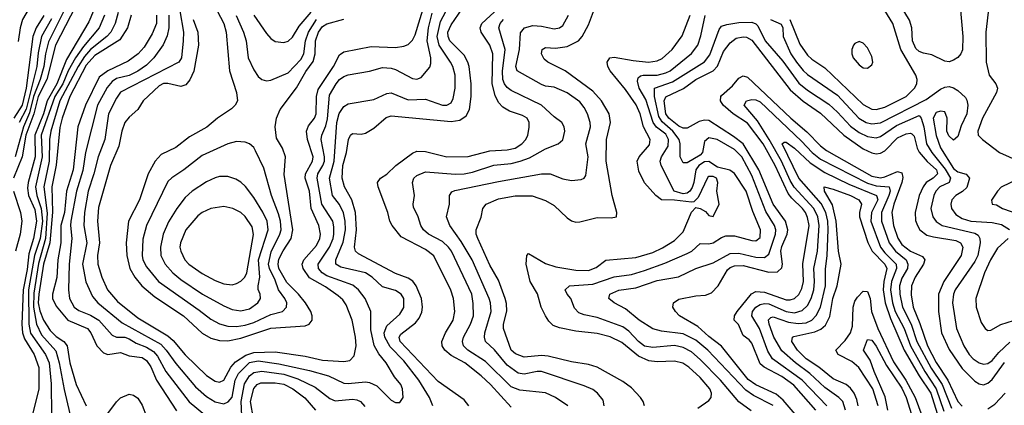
# Model space of a CAD drawing. Header units: inches. Extents: x 990535 to 1117859, y 769386 to 892122.
# Tile 336 of 656: x 1071400 to 1075987, y 786313 to 788108. Entities that reach past the tile are written whole.
import ezdxf

# ---------------------------------------------------------------- set-up
doc = ezdxf.new("R2010")
doc.units = ezdxf.units.IN
doc.header["$MEASUREMENT"] = 0
doc.layers.add('B0778', color=7, linetype='Continuous')

msp = doc.modelspace()

# ---------------------------------------------------------------- linework, layer by layer
at = {"layer": 'B0778', "color": 5}
for points, elevation in [([(1071377.7, 788990), (1071410, 788962.9), (1071521.8, 788890), (1071532.9, 788870), (1071539.7, 788830), (1071555.1, 788790), (1071556.2, 788770), (1071550.6, 788750), (1071535.6, 788724.4), (1071519.2, 788610), (1071480.7, 788530), (1071469.1, 788490.9), (1071458.6, 788390), (1071431.5, 788290), (1071437, 788257), (1071455.9, 788210), (1071456, 788190), (1071449.2, 788170), (1071412.9, 788110), (1071401.8, 788070), (1071392.7, 788007.3)], 3480), ([(1076052.6, 788327.4), (1075975.4, 788264.6), (1075946.3, 788233.7), (1075930.5, 788209.5), (1075914.8, 788170), (1075901.1, 788050), (1075902.7, 787910), (1075917.1, 787850), (1075947, 787810), (1075955.7, 787790), (1075950.7, 787770), (1075885.6, 787650), (1075863.1, 787590), (1075864.4, 787570), (1075886, 787550), (1075964.8, 787490), (1076055, 787450)], 3580), ([(1072208.1, 788110), (1072229.1, 788050), (1072232.1, 787990), (1072210.6, 787869.4), (1072192.4, 787827.6), (1072174.4, 787805.6), (1072150, 787797.2), (1072090, 787812), (1072070, 787810.6), (1072050, 787801.1), (1071975.2, 787730), (1071950.2, 787690), (1071910, 787654.9), (1071889.1, 787630), (1071875, 787590), (1071861.2, 787518.8), (1071823.4, 787430), (1071766.1, 787233.9), (1071762.7, 787170), (1071771.7, 787070), (1071762.8, 787010), (1071763.3, 786970), (1071782, 786910), (1071808.9, 786850), (1071855.7, 786795.7), (1071950, 786719.7), (1072090, 786636.7), (1072114.4, 786614.4), (1072170, 786548.3), (1072270, 786451.6), (1072310, 786425.5), (1072330, 786420.6), (1072350, 786429.5), (1072384, 786490), (1072405.1, 786514.9), (1072453.8, 786546.2), (1072490, 786559.4), (1072590, 786561.8), (1072730, 786541), (1072810, 786522.4), (1072910, 786516.2), (1072938, 786522), (1072957.3, 786542.7), (1072967.9, 786590), (1072964.8, 786630), (1072947.9, 786710), (1072921, 786781), (1072904.5, 786804.5), (1072882.9, 786822.9), (1072824, 786864), (1072750, 786907.2), (1072720.3, 786950), (1072716.4, 786970), (1072724, 786990), (1072782.6, 787057.4), (1072797.3, 787090), (1072800.8, 787110), (1072792.7, 787150), (1072757.7, 787230), (1072749.7, 787310), (1072730, 787370), (1072731.5, 787390), (1072763.7, 787450), (1072766.3, 787470), (1072740.1, 787550), (1072735.2, 787590), (1072745.7, 787614.3), (1072773.8, 787650), (1072780.5, 787670), (1072783.1, 787750), (1072790, 787783.5), (1072861, 787890), (1072890, 787944.6), (1072910, 787958.4), (1073036.6, 787983.4), (1073150, 787979.1), (1073190, 787984.4), (1073210, 787992.1), (1073230, 788013.4), (1073242.2, 788037.8), (1073288.9, 788190)], 3780), ([(1072302.7, 788182.7), (1072351.1, 788090), (1072361.1, 788050), (1072377.6, 787870), (1072409.5, 787770), (1072414.5, 787730), (1072404.2, 787710), (1072386.3, 787693.7), (1072321, 787650), (1072272.3, 787607.7), (1072190, 787563.4), (1072127.2, 787512.8), (1072059.5, 787480.5), (1072030.1, 787449.9), (1071998.1, 787390), (1071958.2, 787270), (1071907.2, 787170), (1071895.7, 787070), (1071898.3, 787010), (1071912.7, 786950), (1071936.2, 786910), (1071969.1, 786869.1), (1072030, 786817.3), (1072163.1, 786730), (1072250, 786649.2), (1072290, 786626.2), (1072330, 786614.2), (1072370, 786613.2), (1072430, 786625.6), (1072570, 786672.8), (1072730, 786683.6), (1072748.9, 786691.1), (1072763, 786710), (1072762.9, 786730), (1072755.4, 786750), (1072731.8, 786790), (1072699.2, 786830), (1072644.1, 786884.1), (1072607.3, 786950), (1072604.1, 786970), (1072607.3, 786992.7), (1072627.1, 787032.9), (1072664.1, 787090), (1072671.9, 787130), (1072632.4, 787387.6), (1072638, 787470), (1072624.5, 787510), (1072596.6, 787556.6), (1072589.9, 787610.1), (1072595.9, 787650), (1072613.1, 787690), (1072690, 787791.8), (1072732.4, 787867.6), (1072766.8, 787913.2), (1072776.8, 787950), (1072778.5, 788010), (1072791.8, 788050), (1072810, 788077.2), (1072830, 788088.9), (1072910, 788110.7)], 3820), ([(1075780.9, 788170), (1075793.1, 788030), (1075791.7, 787968.3), (1075784.7, 787950), (1075770, 787932.4), (1075750, 787919.2), (1075730, 787912.9), (1075710, 787915.8), (1075650, 787944.9), (1075610, 787952.5), (1075590, 787960.7), (1075574.6, 787974.6), (1075558.5, 788010), (1075555.7, 788070), (1075545.4, 788105.4), (1075490, 788197)], 3560), ([(1071660, 788170), (1071566.6, 787990), (1071525.7, 787830), (1071485.1, 787750), (1071465.3, 787670), (1071428.7, 787571.3), (1071410.5, 787469.5), (1071370.7, 787370)], 3580), ([(1071615.9, 788170), (1071534.1, 788005.9), (1071519.2, 787950), (1071512, 787890), (1071495.7, 787830), (1071463.5, 787750), (1071445.4, 787674.6), (1071417, 787610), (1071378.8, 787470)], 3560), ([(1071744.2, 788150), (1071722.2, 788097.8), (1071617, 787923), (1071572.5, 787810), (1071527, 787730), (1071511.2, 787670), (1071470.8, 787570), (1071471.6, 787470), (1071438.7, 787350), (1071436.5, 787323.5), (1071441.4, 787290), (1071470, 787225.4), (1071477.7, 787170), (1071464.4, 787090), (1071442, 787018), (1071434.2, 786945.8), (1071416.2, 786850), (1071409.9, 786690.1), (1071413.5, 786650), (1071421.9, 786621.9), (1071467.2, 786550), (1071488.8, 786488.8), (1071488.6, 786390), (1071459.2, 786270)], 3620), ([(1071858.4, 788141.6), (1071844.5, 788090), (1071823.6, 788050), (1071805.1, 788030), (1071730, 787970), (1071702.3, 787937.7), (1071671.4, 787890), (1071587, 787730), (1071544.6, 787590), (1071538.9, 787550), (1071536.2, 787450), (1071511.6, 787330), (1071528.1, 787208.1), (1071520.2, 787090), (1071487.1, 786972.9), (1071465.6, 786834.4), (1071464.7, 786770), (1071477.4, 786690), (1071501.7, 786641.7), (1071567.3, 786567.3), (1071584.2, 786510), (1071606.5, 786386.5), (1071633.5, 786273.5)], 3660), ([(1072145.1, 788150), (1072162.9, 788050), (1072162, 788010), (1072153, 787930), (1072140.6, 787910), (1071870, 787771), (1071850, 787742.9), (1071813.6, 787670), (1071796.6, 787550), (1071765.4, 787470), (1071745.2, 787390), (1071718.6, 787310), (1071701.2, 787210), (1071698.9, 787150), (1071711.9, 787070), (1071692.1, 786970), (1071708, 786888), (1071738.9, 786818.9), (1071763.6, 786790), (1071877.7, 786697.7), (1072057.6, 786597.6), (1072082.8, 786570), (1072127.1, 786507.1), (1072219.5, 786399.5), (1072270, 786353.4), (1072310, 786329.6), (1072350, 786320.3), (1072371.6, 786328.4), (1072390, 786350.2), (1072404.3, 786430), (1072419.1, 786460.9), (1072470, 786511.9), (1072510, 786519.8), (1072606.2, 786506.2), (1072750, 786475.4), (1072837.6, 786450), (1072910, 786416.2), (1072930, 786414), (1073010, 786422.3), (1073030, 786419.2), (1073063, 786403), (1073130, 786336.5), (1073150, 786325.8), (1073170, 786326.5), (1073185.7, 786350), (1073183.5, 786390), (1073175.4, 786410), (1073145.7, 786445.7), (1073107.7, 786510), (1073072.4, 786552.4), (1073051.3, 786591.3), (1073036, 786664), (1073035.3, 786750), (1073009.3, 786810), (1072978.4, 786850), (1072952.2, 786872.2), (1072830, 786916.5), (1072809, 786930), (1072792, 786950), (1072790.3, 786970), (1072843, 787050), (1072859.9, 787090), (1072863.6, 787110), (1072863.6, 787143.6), (1072858, 787170), (1072806.8, 787250), (1072785.2, 787370), (1072788.4, 787390), (1072812.4, 787430), (1072819.2, 787450), (1072820.4, 787470), (1072804.8, 787550), (1072807.6, 787570), (1072826.4, 787613.6), (1072833.9, 787646.1), (1072843.2, 787756.8), (1072873.9, 787810), (1072890, 787830.1), (1072910, 787843.8), (1072930, 787851.7), (1073030, 787869), (1073090, 787885.1), (1073130, 787882.9), (1073150, 787877.1), (1073230, 787834.3), (1073250, 787831.2), (1073270, 787839.6), (1073310, 787887.2), (1073315.7, 787904.3), (1073315.4, 787930), (1073298.7, 788010), (1073304.2, 788070), (1073321.1, 788138.9)], 3760), ([(1072489.8, 788129.8), (1072550, 788044.7), (1072570, 788020.7), (1072590, 788006.4), (1072630, 788001.5), (1072650, 788008.4), (1072670, 788026.5), (1072701.4, 788078.6), (1072757, 788143)], 3860), ([(1073324.9, 786310), (1073308.9, 786350), (1073259, 786430), (1073190, 786520.5), (1073125, 786585), (1073100.8, 786630), (1073098.1, 786650), (1073110, 786683.5), (1073170, 786737.8), (1073190, 786768.9), (1073189.4, 786810), (1073177.6, 786830), (1073150, 786846.9), (1073090, 786864.9), (1073041.7, 786910), (1073010, 786930.3), (1072896.4, 786956.4), (1072872.6, 786970), (1072872.5, 786990), (1072906.8, 787073.2), (1072917.7, 787130), (1072916.3, 787170), (1072908.7, 787208.7), (1072890, 787247.9), (1072857.1, 787290), (1072843.1, 787370), (1072864.4, 787450), (1072877.8, 787630), (1072888.4, 787671.6), (1072910, 787704.5), (1072930, 787715.9), (1073050, 787736.1), (1073110, 787765.1), (1073130, 787767.9), (1073210, 787735.6), (1073290, 787737.7), (1073370, 787711), (1073390, 787710.1), (1073410, 787720.6), (1073418.9, 787741.1), (1073428, 787790), (1073429.1, 787850), (1073417.6, 787890), (1073407, 787910), (1073354.2, 787990), (1073344.4, 788030), (1073360.2, 788099.8), (1073398.2, 788170)], 3740), ([(1073491.7, 786310), (1073470, 786338.1), (1073350, 786424.5), (1073172.5, 786610), (1073167.3, 786630), (1073176, 786644), (1073243.8, 786696.2), (1073261.2, 786718.8), (1073272.7, 786747.3), (1073276.2, 786770), (1073271.5, 786810), (1073247.2, 786870), (1073230.7, 786890.7), (1073210, 786905.3), (1073150, 786926.6), (1072978.4, 787018.4), (1072964.5, 787030), (1072959.3, 787050), (1072968.2, 787130), (1072964.5, 787210), (1072946.8, 787270), (1072912.2, 787330), (1072902.8, 787370), (1072905.3, 787430), (1072921.6, 787490), (1072931, 787550), (1072940.2, 787570), (1072950, 787579.1), (1072990, 787575.9), (1073010, 787580.6), (1073050, 787602.7), (1073107.1, 787652.9), (1073130, 787660.9), (1073410, 787633.6), (1073450, 787639.9), (1073479.1, 787660.9), (1073495.5, 787690), (1073502.8, 787750), (1073503, 787810), (1073493.3, 787890), (1073488.1, 787910), (1073470, 787942.7), (1073403.3, 788010), (1073395.7, 788030), (1073394.5, 788050), (1073410, 788085.1), (1073461.5, 788158.5)], 3720), ([(1073690, 786303.6), (1073593.3, 786410), (1073550, 786450.8), (1073474.3, 786510), (1073410, 786545.2), (1073381.1, 786570), (1073368.4, 786590), (1073366.6, 786610), (1073383.3, 786650), (1073418.7, 786710), (1073426.9, 786750), (1073420.7, 786810), (1073408.8, 786848.8), (1073329.6, 787009.6), (1073290, 787039), (1073177.2, 787097.2), (1073134.8, 787150), (1073124.2, 787170), (1073114.7, 787210), (1073069.1, 787330), (1073066.8, 787350), (1073079.9, 787370), (1073110.2, 787389.8), (1073152, 787430), (1073230, 787487.6), (1073250, 787495.7), (1073290, 787494.7), (1073390, 787469.3), (1073488.4, 787471.6), (1073590, 787498), (1073670, 787502.3), (1073707.4, 787510), (1073739.3, 787530), (1073757.3, 787550), (1073767.5, 787570), (1073773.3, 787606.7), (1073773, 787630), (1073763.7, 787650), (1073742.3, 787662.3), (1073682.3, 787682.3), (1073650, 787700.4), (1073630, 787722.1), (1073614.9, 787754.9), (1073600.1, 787810), (1073603.4, 787950), (1073590.3, 787990), (1073549.9, 788050), (1073545.6, 788070), (1073553, 788090), (1073630, 788161.4)], 3680), ([(1074310.8, 786310), (1074305, 786330), (1074292.7, 786350), (1074250, 786394.9), (1074210, 786423.8), (1074089.9, 786489.9), (1074050, 786502.5), (1073970, 786515.2), (1073861.5, 786541.5), (1073830, 786544.3), (1073750, 786537.5), (1073710, 786552.7), (1073690, 786569.3), (1073653.9, 786670), (1073654.2, 786690), (1073668.6, 786751.4), (1073667.7, 786787.7), (1073662.1, 786810), (1073630, 786895.9), (1073590, 786965.6), (1073533.7, 787090), (1073526.7, 787110), (1073526.4, 787130), (1073550.4, 787189.6), (1073558, 787230), (1073572.2, 787250), (1073630, 787274.9), (1073708.8, 787288.8), (1073787.9, 787287.9), (1073850, 787266.3), (1073890, 787243.8), (1073950, 787186.3), (1073970, 787172.6), (1073990, 787166), (1074010, 787167.1), (1074090, 787188.1), (1074154.6, 787185.4), (1074179.5, 787190), (1074182.4, 787210), (1074159.9, 787290), (1074131.8, 787450), (1074133.8, 787550), (1074152.8, 787630), (1074146.5, 787670), (1074110.8, 787730), (1074070, 787775.1), (1073941.5, 787870), (1073860.7, 787910), (1073843.9, 787923.9), (1073830.6, 787950), (1073834.2, 787970), (1073850, 787978.3), (1073895.8, 787975.8), (1073950, 787984.1), (1074002.5, 788010), (1074020.4, 788030), (1074050, 788085), (1074073.2, 788146.8)], 3620), ([(1074986.9, 788110), (1075034.6, 787994.6), (1075070, 787942.5), (1075090, 787924.1), (1075150, 787884), (1075330, 787713), (1075370, 787692.3), (1075390, 787690.5), (1075430, 787700.8), (1075529.3, 787750), (1075567.8, 787790), (1075578.8, 787810), (1075580.9, 787830), (1075575.3, 787850), (1075505.3, 787970), (1075466.9, 788090), (1075430.7, 788150.7)], 3580), ([(1071512.6, 788127.4), (1071475.8, 788070), (1071461.6, 788030), (1071430.2, 787790), (1071411.2, 787710), (1071372.1, 787650)], 3520), ([(1071547.8, 788112.2), (1071500.7, 788030), (1071485.5, 787954.5), (1071479, 787890), (1071430, 787692.4), (1071396.5, 787630)], 3540), ([(1071795.3, 788130), (1071769.4, 788070), (1071696.8, 787983.2), (1071659.1, 787930), (1071624.8, 787870), (1071600.8, 787810), (1071563.9, 787750), (1071499.7, 787570), (1071504.4, 787470), (1071473.6, 787330), (1071479.2, 787290), (1071499.8, 787230), (1071505.5, 787170), (1071494.7, 787090), (1071469.2, 787010), (1071441.4, 786850), (1071441.8, 786690), (1071450, 786648.8), (1071520.3, 786550), (1071536.5, 786510), (1071546.9, 786413.1), (1071548.3, 786270)], 3640), ([(1071919.7, 788130), (1071902.2, 788070), (1071866, 788014), (1071750, 787941.8), (1071710, 787896.2), (1071633.2, 787750), (1071597.5, 787650), (1071587.1, 787607.1), (1071569.1, 787430.9), (1071548.9, 787330), (1071552.5, 787212.5), (1071540.2, 787070), (1071511, 786970), (1071488.8, 786831.2), (1071486.3, 786790), (1071493.1, 786753.1), (1071510, 786710), (1071541, 786661), (1071570, 786633.2), (1071604.8, 786610), (1071620.8, 786590), (1071633.8, 786510), (1071662.7, 786410), (1071709.6, 786310)], 3680), ([(1072037.7, 788130), (1072036.6, 788090), (1072017.2, 788042.8), (1071979.1, 787980.9), (1071951.1, 787948.9), (1071904.8, 787915.2), (1071810.2, 787869.8), (1071770, 787841.1), (1071706.5, 787710), (1071669.8, 787610), (1071649, 787410), (1071618.5, 787310), (1071608.5, 787210), (1071590.8, 787150), (1071592, 787070), (1071577, 786990), (1071572.2, 786907.9), (1071552.9, 786830), (1071552.3, 786810), (1071570, 786775.1), (1071624.4, 786710), (1071716, 786670), (1071731.7, 786650), (1071758.3, 786590), (1071790, 786557), (1071810.1, 786550.1), (1071870, 786559.4), (1071910, 786543.9), (1071970, 786534.8), (1071990, 786521.7), (1072010, 786491.4), (1072036.5, 786430), (1072130, 786287.7)], 3720), ([(1072093.9, 788130), (1072094.5, 788070), (1072086.2, 788033.8), (1072068.5, 787991.5), (1072024.4, 787930), (1071990, 787897.4), (1071950, 787868.1), (1071910, 787848.3), (1071850, 787834.5), (1071830, 787821.2), (1071807, 787793), (1071761.4, 787710), (1071706.3, 787490), (1071694, 787406), (1071664.5, 787310), (1071638.1, 787170), (1071636.2, 787150), (1071642.8, 787090), (1071630.7, 786970), (1071626.8, 786850), (1071632, 786810), (1071654, 786770), (1071674.7, 786754.7), (1071730, 786732.5), (1071768.5, 786710), (1071830, 786639.6), (1071850, 786630.9), (1071889.9, 786630.1), (1071910, 786622.9), (1071942.7, 786602.7), (1071990, 786583.8), (1072022.9, 786562.9), (1072041.4, 786541.4), (1072079.9, 786470), (1072188.8, 786328.8), (1072270, 786262.5)], 3740), ([(1072408.5, 788128.5), (1072443.1, 788050), (1072454.2, 788010), (1072463.9, 787930), (1072490, 787874.3), (1072510, 787843.2), (1072527.6, 787830), (1072550, 787824.4), (1072570, 787826.4), (1072650, 787861.5), (1072710, 787922.6), (1072724.1, 787950), (1072731.8, 788010), (1072745, 788050), (1072782.2, 788110)], 3840), ([(1073953.3, 786310), (1073896.1, 786350), (1073850, 786370.9), (1073730, 786384), (1073690, 786399.1), (1073570, 786517.3), (1073486.8, 786570), (1073466.6, 786590), (1073463.1, 786610), (1073467.8, 786630), (1073499.7, 786690), (1073513.5, 786730), (1073512.6, 786787.4), (1073505.4, 786830), (1073411.8, 787030), (1073398.1, 787050), (1073370, 787075.6), (1073304.3, 787110), (1073280.8, 787130), (1073269.2, 787150), (1073256.5, 787190), (1073235, 787235), (1073232.4, 787250), (1073239, 787290), (1073229.9, 787350), (1073236.3, 787370), (1073250, 787383.7), (1073290, 787399.3), (1073430, 787389.7), (1073470, 787391.1), (1073510, 787398.3), (1073609.4, 787430.6), (1073690, 787439.4), (1073731, 787449), (1073774.1, 787465.9), (1073850, 787507.7), (1073908.2, 787530), (1073930.4, 787549.6), (1073939.4, 787590), (1073936.5, 787610), (1073925.7, 787630), (1073890, 787656.3), (1073830.6, 787710.6), (1073690, 787778.8), (1073670, 787793.1), (1073658.6, 787810), (1073650.5, 787830.5), (1073648.7, 787868.7), (1073660.9, 787970), (1073631.7, 788070), (1073638.4, 788090), (1073653.9, 788110)], 3660), ([(1074122.9, 786310), (1074117.4, 786337.4), (1074091.5, 786370), (1074070, 786386.5), (1074030, 786404.2), (1073830, 786469.9), (1073810, 786470.7), (1073750, 786457.4), (1073722.2, 786462.2), (1073670, 786500.3), (1073611.6, 786571.6), (1073570.4, 786610), (1073565.3, 786630), (1073567.1, 786650), (1073595.5, 786750), (1073593.8, 786790), (1073587.6, 786810), (1073507.2, 786990), (1073456.4, 787076.4), (1073404.2, 787150), (1073387.7, 787190), (1073401.5, 787250), (1073401.8, 787290), (1073413.5, 787306.5), (1073426.4, 787313.6), (1073630, 787355.7), (1073830.1, 787390.1), (1073870.6, 787390.6), (1073930, 787366.8), (1073970, 787359.8), (1074016.2, 787363.8), (1074029.8, 787370.2), (1074037.1, 787382.9), (1074048, 787470), (1074036.6, 787530), (1074058.4, 787610), (1074057.6, 787630), (1074045.4, 787670), (1074030, 787699.8), (1074010, 787725.6), (1073950, 787767.6), (1073890, 787794), (1073850, 787799.2), (1073830, 787806.7), (1073717.5, 787870), (1073711.9, 787890), (1073727.6, 787970), (1073732.3, 788047.7), (1073751.9, 788070), (1073790, 788080.9), (1073830, 788078.7), (1073890, 788066.1), (1073914.7, 788070), (1073930, 788081.5), (1073957.1, 788130)], 3640), ([(1074559.8, 786300.2), (1074610, 786335), (1074621.8, 786350), (1074622.8, 786370), (1074614.5, 786390), (1074570, 786443.2), (1074517.7, 786490), (1074489, 786509), (1074450, 786518.8), (1074370, 786516), (1074330, 786520.1), (1074282.5, 786542.5), (1074205.2, 786605.2), (1074150, 786632.1), (1074090, 786647.1), (1073990, 786658.3), (1073914.1, 786674.1), (1073885.2, 786685.2), (1073865.2, 786705.2), (1073849.2, 786730), (1073829.3, 786769.3), (1073812.3, 786832.3), (1073778.2, 786890), (1073759, 786970), (1073762.7, 787010), (1073770, 787020.3), (1073850, 786972.5), (1073898, 786958), (1073990, 786941.4), (1074050, 786940.5), (1074085.8, 786954.2), (1074130, 786989.5), (1074270, 787000.6), (1074350, 787023.7), (1074394.5, 787045.5), (1074450, 787080.1), (1074490, 787120.7), (1074530, 787212.8), (1074550, 787233.4), (1074570, 787229.6), (1074594.8, 787214.8), (1074610, 787196.5), (1074630, 787192.2), (1074658, 787250), (1074648.2, 787310), (1074651.9, 787350), (1074645.7, 787370), (1074630, 787379), (1074610, 787378.6), (1074605.6, 787374.4), (1074560.2, 787279.8), (1074539.7, 787260.3), (1074530, 787258.1), (1074450, 787268.6), (1074390.2, 787270.2), (1074362.7, 787290), (1074310, 787349), (1074283.6, 787403.6), (1074276.3, 787450), (1074285.1, 787470), (1074334.1, 787525.9), (1074337.7, 787550), (1074306.2, 787610), (1074290.2, 787670), (1074272.2, 787712.2), (1074222.8, 787782.8), (1074151.1, 787870), (1074139.5, 787890), (1074136.2, 787910), (1074149.7, 787930), (1074170, 787933.9), (1074257.9, 787917.9), (1074329.6, 787910.4), (1074370, 787916.1), (1074392.5, 787927.5), (1074439.2, 787970), (1074486.7, 788033.3), (1074523.3, 788130)], 3580), ([(1074807.1, 786287.1), (1074749.3, 786329.3), (1074664.5, 786430), (1074570, 786526.4), (1074530, 786561.2), (1074490, 786582.8), (1074450, 786592.2), (1074350, 786581.5), (1074310, 786588.4), (1074281.9, 786610), (1074238, 786658), (1074210, 786678.9), (1074090, 786721.7), (1074030, 786734), (1074004, 786744), (1073985.2, 786765.2), (1073966.6, 786810), (1073950, 786829.7), (1073941.6, 786850), (1073960.5, 786870), (1074070, 786876.3), (1074170, 786911.4), (1074250, 786922.3), (1074310, 786940.6), (1074405.9, 786974.1), (1074510, 787019), (1074530.6, 787030), (1074570, 787065.8), (1074610, 787064.4), (1074630, 787070.1), (1074670, 787095), (1074690, 787102.2), (1074730, 787102.6), (1074810, 787079.6), (1074830, 787079.5), (1074850, 787094.9), (1074850.3, 787130), (1074815.7, 787215.7), (1074784.2, 787310), (1074730, 787392.5), (1074708.5, 787408.5), (1074650, 787422.4), (1074610, 787448.7), (1074590, 787446.4), (1074563.3, 787430), (1074549.8, 787410), (1074541.1, 787350), (1074533.4, 787326.6), (1074522, 787310), (1074510, 787300.8), (1074490, 787297.8), (1074449, 787310), (1074387.8, 787430), (1074382.9, 787450), (1074389.3, 787470), (1074420.8, 787519.2), (1074422.8, 787550), (1074410, 787574.7), (1074367.2, 787607.2), (1074350.4, 787630.4), (1074316.5, 787736.5), (1074285, 787790), (1074278.2, 787821.8), (1074281.8, 787838.2), (1074292.3, 787847.7), (1074303.6, 787850), (1074370, 787850.4), (1074410, 787860.2), (1074430, 787870.4), (1074529.6, 787950.4), (1074559.7, 787990), (1074573.3, 788033.3), (1074592.8, 788127.2)], 3560), ([(1074910, 786311.5), (1074818.2, 786358.2), (1074783.3, 786383.3), (1074604.9, 786570), (1074550, 786616.2), (1074490, 786646.3), (1074390, 786657.4), (1074348.8, 786668.8), (1074285.4, 786710), (1074221.6, 786761.6), (1074168.6, 786790), (1074145.1, 786810), (1074149.7, 786830), (1074190.3, 786849.7), (1074270, 786860.2), (1074370, 786893.3), (1074468.5, 786911.5), (1074550, 786949.5), (1074630, 786976.5), (1074710, 787019.2), (1074750, 787021.9), (1074830, 787002.8), (1074870, 787000.7), (1074890, 787017.4), (1074920.8, 787110), (1074921.8, 787130), (1074915.5, 787150), (1074875.6, 787215.6), (1074810, 787383.4), (1074763.5, 787470), (1074730, 787504.5), (1074649.9, 787549.9), (1074610, 787558.5), (1074590, 787541.4), (1074580.5, 787490), (1074570, 787477.2), (1074510, 787442.1), (1074490, 787441.2), (1074477.2, 787470), (1074476.9, 787530), (1074471.7, 787550), (1074442.6, 787590), (1074393, 787633), (1074377.5, 787657.5), (1074357.1, 787750), (1074357.5, 787790), (1074440.6, 787819.4), (1074590, 787912.2), (1074615.1, 787944.9), (1074657.7, 788062.3), (1074670, 788077.5), (1074694, 788086), (1074750, 788094.6), (1074810, 788097.4), (1074829.5, 788089.5), (1074839.2, 788079.2), (1074872.9, 788010), (1074954.7, 787914.7), (1075030, 787812.8), (1075070, 787780.6), (1075170, 787714.3), (1075210, 787678.4), (1075270, 787613.2), (1075310, 787583.3), (1075350, 787565.1), (1075390, 787558.3), (1075410, 787565), (1075484, 787616), (1075590, 787662.5), (1075598.8, 787650), (1075611.6, 787610), (1075624.3, 787530), (1075650, 787490), (1075712.1, 787412.1), (1075735.8, 787370), (1075729.7, 787350.3), (1075685.9, 787330), (1075667.6, 787310), (1075658.2, 787290), (1075644.7, 787230), (1075653.9, 787190), (1075668.8, 787168.8), (1075697.8, 787150), (1075850, 787114.3), (1075864.5, 787104.5), (1075873.4, 787090), (1075874.4, 787070), (1075863.9, 787010), (1075850, 786982.5), (1075757.3, 786850), (1075749.7, 786830), (1075745.4, 786790), (1075764.5, 786670), (1075798.8, 786590), (1075822.9, 786550), (1075841.6, 786530), (1075870, 786510.1), (1075890, 786504.2), (1075910, 786507.2), (1075930, 786522), (1075961.1, 786558.9), (1076013.2, 786606.8)], 3540), ([(1074898.3, 788110), (1074947.7, 788087.7), (1074954.9, 788070), (1074956.1, 788030), (1074993, 787950), (1075018.2, 787910), (1075050, 787871.3), (1075070, 787853.1), (1075210, 787757), (1075308.9, 787650), (1075343.2, 787630), (1075370, 787622.9), (1075410, 787627.5), (1075623.4, 787736.6), (1075690, 787784.7), (1075710, 787793.8), (1075730, 787796.9), (1075750, 787791), (1075770, 787778.3), (1075805.8, 787745.8), (1075812.9, 787732.9), (1075816.7, 787710), (1075812.6, 787670), (1075786.2, 787613.8), (1075770, 787564), (1075750, 787547.6), (1075728.2, 787568.2), (1075719.7, 787590), (1075720.5, 787650), (1075710, 787679.7), (1075690, 787682.2), (1075670, 787677), (1075655.9, 787650), (1075670, 787568.8), (1075690, 787511.5), (1075750, 787415.3), (1075770, 787400.4), (1075809.2, 787389.2), (1075824, 787370), (1075812.7, 787327.3), (1075792.3, 787307.7), (1075761.4, 787290), (1075742.3, 787270), (1075737.8, 787250), (1075741, 787230), (1075761.2, 787201.2), (1075790, 787182.9), (1075830.2, 787169.8), (1075930, 787164.3), (1075974.2, 787154.2), (1076011.8, 787131.8)], 3560), ([(1075031.5, 786250), (1074957.2, 786337.2), (1074924.3, 786364.3), (1074830, 786407.8), (1074793.2, 786433.2), (1074668.8, 786588.8), (1074610, 786632.9), (1074559.6, 786679.6), (1074474, 786730), (1074454.5, 786750), (1074442.8, 786770), (1074445.3, 786790), (1074470, 786806.5), (1074550, 786823), (1074594.6, 786825.4), (1074622.9, 786837.1), (1074653.3, 786870), (1074697, 786943), (1074710, 786954.7), (1074730, 786962.8), (1074770, 786963.9), (1074890, 786932.5), (1074930, 786933.9), (1074950, 786952.8), (1074953.6, 786970), (1074945.6, 787030), (1074950, 787052.8), (1074975, 787110), (1074978.1, 787130), (1074967.5, 787170), (1074909.7, 787250), (1074843.7, 787410), (1074770, 787530.2), (1074724.9, 787564.9), (1074610, 787639.7), (1074590, 787640.7), (1074565.4, 787634.6), (1074510, 787603.6), (1074490, 787603.6), (1074470, 787611.9), (1074423.2, 787650), (1074409.2, 787670), (1074401.6, 787730), (1074410.2, 787749.8), (1074491.9, 787788.1), (1074550.5, 787830), (1074630, 787870), (1074650, 787891.2), (1074679.3, 787960.7), (1074710, 788000.9), (1074738.2, 788021.8), (1074770, 788028.8), (1074786.5, 788026.5), (1074810, 788012.8), (1074990, 787782.4), (1075050, 787729.4), (1075130, 787673.3), (1075239.2, 787570), (1075330, 787507.3), (1075370, 787488.2), (1075390, 787484.4), (1075410, 787487), (1075430, 787498.5), (1075490, 787558.3), (1075530, 787577.3), (1075550, 787579.9), (1075556.4, 787576.4), (1075566.2, 787566.2), (1075580.3, 787510), (1075590, 787491.5), (1075628, 787448), (1075671.5, 787410), (1075675.8, 787390), (1075654.8, 787370), (1075623.3, 787350), (1075608.8, 787330), (1075591, 787290), (1075571.7, 787210), (1075573.8, 787173.8), (1075581.7, 787150), (1075593.9, 787130), (1075625.6, 787105.6), (1075656.6, 787096.6), (1075760.3, 787080.3), (1075782.1, 787070), (1075793.8, 787050), (1075786, 787010), (1075705.4, 786890), (1075680.1, 786830), (1075679.7, 786750), (1075694.6, 786650), (1075730, 786572.5), (1075790, 786484.8), (1075850, 786424.8), (1075870, 786412.2), (1075890, 786408.8), (1075910, 786416), (1075930, 786432.5), (1075987.5, 786512.5)], 3520), ([(1075108.6, 786290), (1075006.7, 786406.7), (1074950, 786447.1), (1074868, 786490), (1074850, 786505.5), (1074810, 786602.6), (1074797.8, 786617.8), (1074770, 786638.7), (1074749.2, 786689.2), (1074728.9, 786710), (1074729.2, 786730), (1074742.3, 786750), (1074808.5, 786831.5), (1074830, 786843.2), (1074870, 786840), (1074970, 786804.2), (1074990, 786803.4), (1075008.9, 786810), (1075030, 786829.6), (1075043.4, 786856.6), (1075051.3, 786888.7), (1075048.5, 786971.5), (1075077.9, 787150), (1075070, 787188.1), (1075060.3, 787210), (1075046.5, 787230), (1074996.7, 787276.7), (1074979.5, 787299.5), (1074918.6, 787430), (1074864.2, 787530), (1074790, 787626), (1074723.9, 787670), (1074676.8, 787710), (1074664.6, 787730), (1074665.6, 787750), (1074670, 787756.1), (1074719.8, 787800.2), (1074750, 787835.7), (1074770, 787847.6), (1074790, 787840.1), (1074992.1, 787650), (1075066.7, 787586.7), (1075130, 787520.4), (1075159, 787499), (1075370, 787379.5), (1075410, 787372.5), (1075430, 787376.5), (1075490, 787401.9), (1075510, 787394.8), (1075514, 787374), (1075508.8, 787350), (1075472.7, 787250), (1075463.2, 787210), (1075471, 787150), (1075490.9, 787090.9), (1075510, 787062), (1075550, 787030), (1075605.1, 787005.1), (1075617.4, 786990), (1075610.1, 786970), (1075571.1, 786910), (1075555, 786870), (1075553, 786827), (1075562.6, 786770), (1075594, 786694), (1075629.3, 786590), (1075670, 786511.8), (1075724.2, 786430), (1075770, 786331), (1075790, 786309.4)], 3480), ([(1075160.3, 786310), (1075045.9, 786430), (1074906.6, 786530), (1074884.9, 786564.9), (1074845.8, 786670), (1074811, 786730), (1074813.4, 786750), (1074830, 786769.2), (1074850, 786782.7), (1074870, 786787.7), (1074890, 786785.1), (1074970, 786750.3), (1075010, 786743.3), (1075045.4, 786754.6), (1075070, 786778.3), (1075087.8, 786810), (1075099.2, 786850), (1075102.2, 786890), (1075099, 786950), (1075115.9, 787030), (1075124.8, 787150), (1075118.6, 787190), (1075099.7, 787230), (1075008.6, 787328.6), (1074990, 787359.7), (1074949.6, 787450), (1074891.1, 787551.1), (1074836.8, 787636.8), (1074774.8, 787710), (1074786.3, 787730), (1074810, 787736.5), (1074830, 787734.5), (1074850, 787725.4), (1075042.8, 787542.8), (1075091.7, 787490), (1075130, 787459), (1075350, 787347.7), (1075390, 787334.3), (1075451, 787330), (1075454.5, 787310), (1075449, 787290), (1075415, 787210), (1075415.4, 787170), (1075450, 787068.8), (1075479.6, 787030), (1075530.4, 786990), (1075538.1, 786970), (1075535.2, 786950), (1075510, 786905.6), (1075498, 786870), (1075499.5, 786830), (1075512.3, 786770), (1075553.2, 786690), (1075580, 786610), (1075645.7, 786485.7), (1075696.7, 786410), (1075740.2, 786300.2)], 3460), ([(1075246.6, 786290), (1075234.9, 786330), (1075216.7, 786350), (1075150, 786396.6), (1075081.2, 786461.2), (1075014.2, 786510), (1074950, 786566.8), (1074913.3, 786630), (1074891.5, 786690), (1074888.3, 786711.7), (1074898.5, 786721.5), (1074910, 786724.6), (1074980.7, 786700.7), (1075026.8, 786693.2), (1075063, 786697), (1075090, 786709.7), (1075110, 786730.6), (1075130, 786769.4), (1075154.4, 786870), (1075153.7, 786946.3), (1075161.3, 787010), (1075166.3, 787130), (1075164.1, 787170), (1075155.7, 787210), (1075133, 787253), (1075029.5, 787370), (1074952.4, 787530), (1074961.9, 787538.1), (1074970, 787537.5), (1075010, 787510.7), (1075082, 787442), (1075150, 787396.3), (1075262.5, 787342.5), (1075391.5, 787290), (1075397.8, 787270), (1075367.5, 787210), (1075365.5, 787170), (1075409.8, 787050), (1075430, 787022.7), (1075483.6, 786970), (1075484.4, 786950), (1075462, 786890), (1075457.2, 786850), (1075466.4, 786790), (1075478.3, 786750), (1075520.7, 786670), (1075550.6, 786590), (1075616.3, 786470), (1075670, 786390), (1075705.9, 786285.9)], 3440), ([(1076059.7, 787370), (1075971.7, 787328.3), (1075954.5, 787310), (1075927.5, 787267.5), (1075930.8, 787250), (1075950, 787246), (1075979, 787230), (1076090.2, 787190)], 3580), ([(1071371.5, 787310), (1071403.6, 787210), (1071409, 787170), (1071401.5, 787110), (1071379.4, 787030)], 3580), ([(1075306.7, 786310), (1075300, 786340), (1075286.8, 786370), (1075270, 786392.9), (1075250, 786409.9), (1075190, 786435.9), (1075122.7, 786490), (1075063, 786530), (1075022.8, 786570), (1074997.4, 786610), (1074999.4, 786630), (1075006, 786634), (1075104.7, 786655.3), (1075132.4, 786667.6), (1075153.7, 786686.3), (1075173.4, 786726.6), (1075188.1, 786810), (1075207.8, 786870), (1075226.5, 786970), (1075214.2, 787030), (1075202.9, 787170), (1075186.7, 787246.7), (1075148.5, 787310), (1075148.4, 787330), (1075190, 787319.5), (1075270.1, 787290), (1075308.7, 787270), (1075322.2, 787250), (1075311.9, 787210), (1075312.8, 787190), (1075350.4, 787070.4), (1075371.7, 787030), (1075430.6, 786970), (1075439.4, 786950), (1075425.5, 786890), (1075421.8, 786850), (1075432.1, 786790), (1075456.5, 786716.5), (1075520.9, 786570), (1075590.8, 786450), (1075643.9, 786370), (1075682.3, 786250)], 3420), ([(1076005.2, 787090), (1075955.8, 787044.2), (1075921.8, 786990), (1075894.2, 786930), (1075854.8, 786810), (1075856, 786770), (1075878.5, 786698.5), (1075897.1, 786670), (1075910, 786661.7), (1075923.4, 786663.4), (1075971.3, 786688.7), (1076030, 786708.2)], 3560), ([(1075399.4, 786310), (1075373.9, 786390), (1075309.4, 786489.4), (1075276.7, 786516.7), (1075213.3, 786550), (1075202.7, 786570), (1075245.9, 786614.1), (1075270.6, 786650), (1075279.1, 786680.9), (1075282.5, 786770), (1075290, 786797.3), (1075302.9, 786817.1), (1075330, 786844.4), (1075350, 786843.3), (1075361.2, 786810), (1075367.5, 786750), (1075397.3, 786670), (1075470, 786515.4), (1075527.9, 786430), (1075572.3, 786350), (1075637.8, 786170)], 3380), ([(1075444.1, 786290), (1075432.6, 786352.6), (1075380.3, 786470), (1075362.4, 786522.4), (1075330.9, 786570), (1075350, 786618.7), (1075370, 786615.5), (1075390, 786587.9), (1075437.6, 786497.6), (1075510, 786393.4), (1075530, 786350.1), (1075554.7, 786270)], 3360), ([(1072436.7, 786230), (1072431.4, 786330), (1072446.3, 786413.7), (1072469.6, 786450), (1072490, 786466.3), (1072528, 786472), (1072630, 786457.5), (1072696.1, 786436.1), (1072776.7, 786396.7), (1072845.1, 786345.1), (1072870, 786334.3), (1072950, 786340.8), (1072970, 786338.2), (1072987.6, 786330), (1073007.2, 786307.2)], 3740), ([(1072489.5, 786250), (1072475.7, 786330), (1072490, 786390.7), (1072505.9, 786410), (1072523.1, 786416.9), (1072590, 786418), (1072630, 786411.1), (1072672.5, 786390), (1072727.5, 786347.5), (1072777.5, 786290)], 3720), ([(1071810, 786275.6), (1071850, 786328.8), (1071870, 786347.2), (1071910, 786365.5), (1071930, 786360.4), (1071950, 786345.6), (1071970, 786313.5), (1071990, 786260.2)], 3680), ([(1075910, 786296.2), (1075942.3, 786317.7), (1075991.5, 786370)], 3480)]:
    msp.add_lwpolyline(points, dxfattribs=dict(at, elevation=elevation))
for points, elevation in [([(1075310, 788006.2), (1075290, 787996.9), (1075285, 787990), (1075276.3, 787970), (1075275.9, 787950), (1075283.3, 787930), (1075310, 787897.5), (1075330, 787884.8), (1075350, 787882.2), (1075370, 787898.4), (1075373.6, 787910), (1075370, 787936.9), (1075350, 787977.8), (1075330, 787999.3)], 3620), ([(1072410, 787541.1), (1072369.8, 787529.8), (1072250, 787476.7), (1072165, 787410), (1072107.9, 787372.1), (1072090, 787354.6), (1071990.1, 787149.9), (1071974, 787086), (1071969.7, 787010.3), (1071973.5, 786990), (1071990, 786957.3), (1072046.5, 786890), (1072236.4, 786756.4), (1072290, 786713.5), (1072330, 786691.9), (1072370, 786681.9), (1072410, 786679.9), (1072450, 786686.3), (1072490, 786698.5), (1072570, 786735), (1072624.2, 786750), (1072642.8, 786770), (1072643.6, 786790), (1072634.9, 786810), (1072605.6, 786850), (1072590, 786895.4), (1072563.1, 786950), (1072559.3, 786970), (1072572, 787028), (1072612, 787110), (1072617.3, 787130), (1072614.1, 787170), (1072604.8, 787204.8), (1072573, 787290), (1072536.6, 787416.6), (1072498.5, 787498.5), (1072490, 787512.8), (1072470, 787531), (1072450, 787538.7)], 3840), ([(1072370, 787378), (1072330, 787377.5), (1072310, 787372.6), (1072270, 787352.8), (1072203.2, 787310), (1072170, 787280.2), (1072131.1, 787228.9), (1072092.8, 787167.2), (1072068.3, 787110), (1072056.3, 787050), (1072057.4, 787010), (1072077.5, 786970), (1072112.8, 786930), (1072150, 786899.2), (1072250.9, 786830), (1072350, 786775.4), (1072390, 786758.9), (1072430, 786752.9), (1072470, 786762.8), (1072509.9, 786790), (1072521, 786810), (1072520.7, 786830), (1072511.4, 786851.4), (1072510.6, 786870), (1072518.5, 786910), (1072512.8, 786990), (1072556.8, 787130), (1072551.9, 787170), (1072532.6, 787212.6), (1072490, 787279.9), (1072451.6, 787331.6), (1072430, 787352.4), (1072406.6, 787366.6)], 3860), ([(1072350, 787238.6), (1072290, 787229.2), (1072250, 787210.5), (1072230, 787195.4), (1072174.4, 787130), (1072148.6, 787070), (1072146.1, 787050), (1072150.1, 787030), (1072169.6, 786990), (1072187.1, 786970), (1072250, 786926.7), (1072310, 786893.9), (1072350, 786878.4), (1072390, 786873.6), (1072410, 786880.1), (1072430, 786891.6), (1072448.4, 786910), (1072457.3, 786930), (1072488.7, 787108.7), (1072483.4, 787143.4), (1072450, 787192), (1072430, 787209.9), (1072392.8, 787230)], 3880)]:
    msp.add_lwpolyline(points, close=True, dxfattribs=dict(at, elevation=elevation))

doc.saveas('drawing.dxf')
